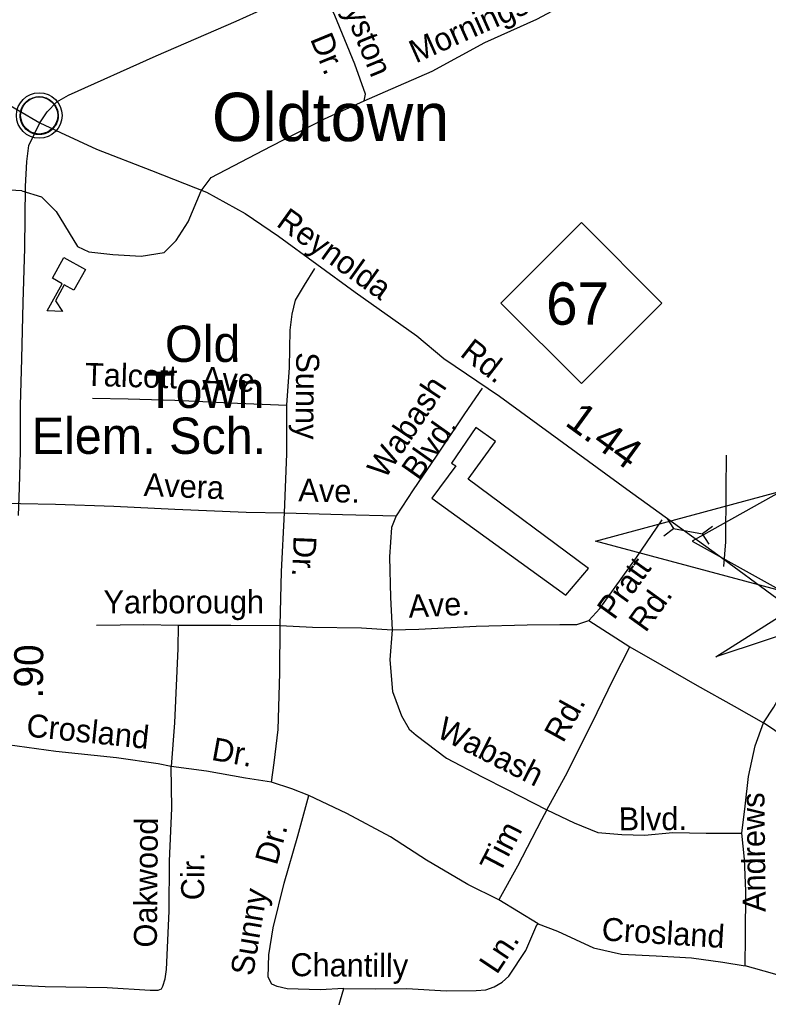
# Model space of a CAD drawing. Extents: x 1547597 to 1699558, y 810033 to 920809.
# Drawn here: x 1606161 to 1609258, y 878444 to 882486 of the extents above; entities that cross this region are included whole.
import ezdxf

# ---------------------------------------------------------------- set-up
doc = ezdxf.new("R2010")
doc.units = 0
for name, color, linetype in [('Exist Civil Demographics Community CELL', 7, 'Continuous'), ('Exist Civil Demographics Community Label', 7, 'Continuous'), ('Exist Cultural Educational Facility Elementary CELL', 7, 'Continuous'), ('Exist Cultural Educational Facility Elementary Label', 7, 'Continuous'), ('Exist Cultural Shopping Center Building Footprint', 7, 'Continuous'), ('Exist Road Non-System Type 51', 7, 'Continuous'), ('Exist Road Non-System Type 51 Label', 7, 'Continuous'), ('Exist Road Primary NC Attributed', 7, 'Continuous'), ('Exist Road Primary NC Label', 7, 'Continuous'), ('Exist Road Primary NC Service Mileage Hundredths English Label', 7, 'Continuous'), ('Exist Road Primary NC Shield CELL', 7, 'Continuous'), ('Exist Road Primary NC Shield Number Label', 7, 'Continuous'), ('Exist Road Primary NC UnDivided 4 Lane Attributed', 7, 'Continuous'), ('Exist Road Secondary Mileage Hundredths English Label', 7, 'Continuous'), ('Exist Road Secondary Structure Culvert Attributed CELL', 7, 'Continuous'), ('Exist Road Secondary Structure Culvert CELL', 7, 'Continuous'), ('Exist Road Secondary Type 51 Attributed', 7, 'Continuous')]:
    doc.layers.add(name, color=color, linetype=linetype)

msp = doc.modelspace()

# ---------------------------------------------------------------- linework, layer by layer
at = {"layer": 'Exist Civil Demographics Community CELL'}
msp.add_lwpolyline([(1606164.5, 882101.5), (1606165.5, 882107.1), (1606167.2, 882113.6), (1606170.2, 882120.8), (1606173.1, 882126.6), (1606176.4, 882132.3), (1606180.2, 882137.4), (1606184.1, 882141.8), (1606188.7, 882146.4), (1606194.3, 882151), (1606199.7, 882154.7), (1606204.6, 882157.5), (1606209.6, 882160), (1606215.1, 882162.3), (1606220.7, 882164.1), (1606225, 882165.2), (1606229.9, 882166), (1606234, 882166.7), (1606240.4, 882167), (1606244.8, 882166.9), (1606250.5, 882166.6), (1606255.4, 882165.9), (1606260.3, 882164.9), (1606265.3, 882163.5), (1606270.5, 882161.5), (1606277.1, 882158.6), (1606283.4, 882155.1), (1606288.4, 882151.6), (1606293.6, 882147.6), (1606296.9, 882144.4), (1606301, 882140), (1606304.9, 882135.3), (1606308, 882130.8), (1606311.1, 882125.7), (1606313.6, 882120.6), (1606315.6, 882115.6), (1606317.2, 882110.6), (1606318.4, 882106), (1606319.5, 882099.9), (1606320.2, 882095.2), (1606320.4, 882089.2), (1606320.2, 882083.4), (1606319.7, 882077.7), (1606318.7, 882072.3), (1606317.1, 882066.1), (1606315.2, 882060.3), (1606312.9, 882055.2), (1606309.8, 882049.2), (1606306.5, 882043.9), (1606303, 882039.2), (1606298.8, 882034.4), (1606293.5, 882029.5), (1606288.5, 882025.4), (1606283.5, 882021.9), (1606279.2, 882019.4), (1606272.3, 882016.2), (1606265.2, 882013.5), (1606259.2, 882012), (1606252.6, 882010.7), (1606248.2, 882010.2), (1606243.7, 882010), (1606238.1, 882010), (1606233.9, 882010.4), (1606228.2, 882011.1), (1606222.3, 882012.4), (1606217.7, 882013.7), (1606212.5, 882015.6), (1606208, 882017.6), (1606204, 882019.8), (1606197.2, 882023.9), (1606191.7, 882028.2), (1606186.7, 882032.7), (1606182.3, 882037.5), (1606179.1, 882041.5), (1606176.1, 882045.6), (1606172, 882052.7), (1606170.3, 882056.3), (1606168.6, 882060.3), (1606166, 882068.5), (1606164.5, 882075.5), (1606163.8, 882080.7), (1606163.4, 882087), (1606163.4, 882091.7), (1606163.9, 882098.2)], close=True, dxfattribs=at)
for centre, radius in [((1606242.1, 882089.1), 94.3), ((1606241.8, 882089.3), 76.7)]:
    msp.add_circle(centre, radius, dxfattribs=at)
at = {"layer": 'Exist Cultural Educational Facility Elementary CELL'}
msp.add_lwpolyline([(1606433.1, 881452.6), (1606385.6, 881367), (1606345.3, 881389.3), (1606308.9, 881323.6), (1606338.3, 881279.6), (1606274.6, 881281.5), (1606336.9, 881393.9), (1606296.7, 881416.3), (1606344.2, 881501.9)], close=True, dxfattribs=at)
at = {"layer": 'Exist Cultural Shopping Center Building Footprint'}
msp.add_lwpolyline([(1608514.3, 880216.4), (1608015.7, 880586.1), (1608128.8, 880741.7), (1608048, 880800.3), (1607947.1, 880652.8), (1607965.3, 880640.7), (1607866.4, 880507.3), (1608420.5, 880106.1)], close=True, dxfattribs=at)
at = {"layer": 'Exist Road Non-System Type 51'}
for p, q in [((1608515.6, 880002.3), (1608684.7, 879893)), ((1608305.4, 878748.6), (1608142.3, 878848))]:
    msp.add_line(p, q, dxfattribs=at)
for points in [[(1607585.8, 882149.3), (1607674.1, 882188.5), (1607866.7, 882272.8), (1608085.4, 882391.1), (1608300.1, 882487.2), (1608530.9, 882611.3), (1608687.5, 882686), (1608841.9, 882760.7), (1608966.5, 882823.6)], [(1607585.8, 882149.3), (1607592, 882177.1), (1607547.1, 882301.5), (1607464.7, 882502.1), (1607400, 882638.5)], [(1606911.6, 881778), (1606953.6, 881832.7), (1607200.6, 881962.6), (1607421.2, 882074.8), (1607585.8, 882149.3)], [(1606170.2, 881778.4), (1606042.3, 881785.1), (1605880, 881793.7), (1605696.4, 881793.7), (1605565.6, 881785.3)], [(1606170.2, 881778.4), (1606251.7, 881753.2), (1606312, 881692.8), (1606400.7, 881547.3), (1606446.8, 881526), (1606546.1, 881515.3), (1606663.2, 881508.2), (1606759, 881522.4), (1606808.7, 881572.1), (1606858.4, 881650.2), (1606911.6, 881778)], [(1607265.7, 880892.4), (1607276.9, 881048.3), (1607280.2, 881202.1), (1607288.8, 881268), (1607301.3, 881325.9), (1607339.8, 881387.6), (1607382.3, 881457.2)], [(1608073.8, 880961.6), (1608001, 880856.3), (1607883.6, 880681.3), (1607788.5, 880542.2), (1607717.7, 880434.8)], [(1606462.4, 880920.9), (1606610.3, 880917.7), (1606802.3, 880912.2), (1607062, 880900.1), (1607265.7, 880892.4)], [(1607256.1, 880446.5), (1607266, 880690.5), (1607265.7, 880892.4)], [(1609073, 880225.7), (1609081.9, 880327.6), (1609083.6, 880541.5), (1609084.8, 880685.4)], [(1605095.2, 880512.4), (1605261, 880511.1), (1605524.8, 880500.9), (1605764.6, 880494.8), (1605992.4, 880487), (1606165, 880485.7)], [(1606165, 880485.7), (1606309.1, 880482.4), (1606550.8, 880474.5), (1606802.5, 880462.4), (1607098.2, 880449.9), (1607256.1, 880446.5)], [(1607238.2, 879981), (1607244.2, 880204.8), (1607256.1, 880446.5)], [(1607256.1, 880446.5), (1607495.9, 880440.7), (1607717.7, 880434.8)], [(1607717.7, 880434.8), (1607699.3, 880386.9), (1607690.2, 880265.2), (1607694.8, 880097.2), (1607701.9, 879963.2)], [(1608515.6, 880002.3), (1608560, 880052), (1608711.6, 880262.7), (1608818.8, 880417.8)], [(1606478.2, 879983.1), (1606674.6, 879985.7), (1606816.6, 879982.4)], [(1606816.6, 879982.4), (1606815.8, 879886.5), (1606801.2, 879578.7), (1606787.7, 879398.8)], [(1606816.6, 879982.4), (1607034.3, 879982.6), (1607238.2, 879981)], [(1607701.9, 879963.2), (1607811.8, 879966.2), (1608049.6, 879978.3), (1608259.7, 879984.5), (1608395.6, 879985.3), (1608465.6, 879984.9), (1608515.6, 880002.3)], [(1607203, 879333.5), (1607213.7, 879413.4), (1607230.7, 879551.1), (1607236.6, 879785.1), (1607238.2, 879981)], [(1607238.2, 879981), (1607372.1, 879973.9), (1607574.9, 879972.1), (1607701.9, 879963.2)], [(1607701.9, 879963.2), (1607692.2, 879840.1), (1607702.4, 879708.5), (1607740.1, 879607.9), (1607771.5, 879553.4), (1607800.3, 879527.7), (1607927, 879432.8), (1608074.3, 879355.6), (1608177.9, 879303.9), (1608341.3, 879220)], [(1609237.6, 879578.6), (1609280.1, 879644.2), (1609377.6, 879821.3), (1609458.6, 879956.5)], [(1608341.3, 879220), (1608418.9, 879360.5), (1608527.8, 879576.4), (1608617.5, 879761.7), (1608684.7, 879893)], [(1608684.7, 879893), (1608816.5, 879817.2), (1608963.1, 879733.7), (1609116.2, 879648.3), (1609237.6, 879578.6)], [(1609147.9, 879123.5), (1609161, 879235.3), (1609175.9, 879357.1), (1609202.9, 879484.8), (1609237.6, 879578.6)], [(1610300, 878802.1), (1610193.2, 878881.8), (1609997.3, 879029.8), (1609787.8, 879174.5), (1609531.8, 879374.3), (1609378.7, 879483.5), (1609237.6, 879578.6)], [(1606787.7, 879398.8), (1606733.9, 879409.3), (1606562.1, 879434.8), (1606310.5, 879460.7), (1606110.4, 879488.1)], [(1606099.9, 878497.3), (1606266.6, 878489.7), (1606522.4, 878485.5), (1606700.3, 878474), (1606733.9, 878474), (1606747.7, 878480.3), (1606753.7, 878491.2), (1606763.5, 878521.6), (1606768.9, 878559.3), (1606778.8, 878801.2), (1606780.6, 879007.1), (1606790.4, 879226.9), (1606787.7, 879398.8)], [(1607203, 879333.5), (1607095.1, 879350.4), (1606933.6, 879379.6), (1606787.7, 879398.8)], [(1607356.4, 879278.2), (1607286.8, 879306.8), (1607203, 879333.5)], [(1607501.7, 878481.4), (1607403.8, 878476.2), (1607267.9, 878479.3), (1607226.1, 878489.6), (1607204.1, 878499.8), (1607188.3, 878528), (1607191.2, 878619.8), (1607210, 878731.7), (1607255.6, 878917.2), (1607311, 879112.6), (1607356.4, 879278.2)], [(1608142.3, 878848), (1608014.9, 878911), (1607843.9, 879012.3), (1607694.7, 879107.4), (1607513.8, 879205), (1607356.4, 879278.2)], [(1608341.3, 879220), (1608318.9, 879178.4), (1608219.4, 878987.3), (1608142.3, 878848)], [(1608341.3, 879220), (1608454.5, 879165.5), (1608552.9, 879125.7), (1608651.4, 879117.3), (1608745.7, 879115.2), (1608862.2, 879125.9), (1609000, 879122.7), (1609147.9, 879123.5)], [(1609161.6, 878575.5), (1609162.4, 878695.6), (1609164.1, 878885.5), (1609159.1, 879015.5), (1609147.9, 879123.5)], [(1607501.7, 878481.4), (1607631.8, 878480.3), (1607761.7, 878481.1), (1607925.4, 878471.8), (1608049.5, 878472.9), (1608088.6, 878476.3), (1608123.4, 878488.2), (1608157, 878508.1), (1608183.7, 878531.8), (1608254.5, 878639), (1608299.5, 878744.7), (1608305.4, 878748.6)], [(1608305.4, 878748.6), (1608385.2, 878718), (1608534.5, 878648.7), (1608650.3, 878623.8), (1608794, 878616.6), (1608939.9, 878607.5), (1609069.6, 878590.4), (1609161.6, 878575.5)], [(1609912.7, 877369.6), (1609878.4, 877510.2), (1609840.3, 877754.3), (1609804.1, 877960.5), (1609761.9, 878180.7), (1609738.9, 878296.9), (1609721.3, 878349), (1609703.5, 878381.2), (1609658.6, 878413.4), (1609566.2, 878448.3), (1609418.8, 878499.5), (1609275.2, 878542.6), (1609161.6, 878575.5)], [(1607319.8, 877271.2), (1607324.5, 877341.3), (1607335, 877397.1), (1607357.2, 877436.9), (1607431.8, 877492.2), (1607456, 877530.1), (1607470.7, 877625.9), (1607463.8, 877737.9), (1607451.4, 877943.9), (1607445.1, 878147.9), (1607452.1, 878265.9), (1607471, 878377.7), (1607501.7, 878481.4)]]:
    msp.add_lwpolyline(points, dxfattribs=at)
at = {"layer": 'Exist Road Primary NC Attributed'}
msp.add_lwpolyline([(1605412.7, 882629.5), (1605602.9, 882492.7), (1605655.4, 882449.4), (1605769.5, 882366.5), (1605851.7, 882306.9), (1606064.2, 882163.4), (1606243.9, 882058.9)], dxfattribs=at)
at = {"layer": 'Exist Road Primary NC Shield CELL'}
msp.add_lwpolyline([(1608151.2, 881314.1), (1608484.2, 881647.1), (1608817.2, 881314.1), (1608484.2, 880981.1)], close=True, dxfattribs=at)
at = {"layer": 'Exist Road Primary NC UnDivided 4 Lane Attributed'}
msp.add_lwpolyline([(1606243.9, 882058.9), (1606329.7, 882019.2), (1606479.2, 881949.8), (1606707, 881861.2), (1606934.5, 881771.9), (1607094.3, 881683.4), (1607231.1, 881589.8), (1607548.5, 881359.5), (1607803.3, 881178.1), (1607914.8, 881084.9), (1608145.2, 880928.7), (1608672.4, 880545.3), (1609048, 880273.9), (1609293.2, 880094.6)], dxfattribs=at)
at = {"layer": 'Exist Road Secondary Structure Culvert Attributed CELL'}
for points in [[(1609314.8, 880123.6), (1608542.1, 880330.6), (1609314.8, 880537.7), (1608942.1, 880330.6)], [(1609039.8, 879851.5), (1609715.6, 880279.6), (1609344.4, 879571), (1609444.6, 879985.4)]]:
    msp.add_lwpolyline(points, close=True, dxfattribs=at)
at = {"layer": 'Exist Road Secondary Structure Culvert CELL'}
for p, q in [((1608838.3, 880425), (1608865.9, 880382.4)), ((1609025.9, 880390.4), (1608984.9, 880360.5)), ((1608824.9, 880352.5), (1608865.9, 880382.4)), ((1608865.9, 880382.4), (1608984.9, 880360.5)), ((1609012.5, 880317.9), (1608984.9, 880360.5))]:
    msp.add_line(p, q, dxfattribs=at)
at = {"layer": 'Exist Road Secondary Type 51 Attributed'}
for points in [[(1606243.9, 882058.9), (1606275.1, 882104.8), (1606314.5, 882146.1), (1606362.6, 882173.7), (1606725.5, 882335.3), (1607056, 882479.1), (1607312.6, 882595.4)], [(1606155.7, 880435.5), (1606160.7, 880551), (1606164.2, 880701.2), (1606164.9, 880890.4), (1606170.6, 881083.1), (1606175.6, 881315.6), (1606182.7, 881540.2), (1606184.8, 881796), (1606190.8, 881898.8), (1606199.3, 881964.7), (1606243.9, 882058.9)]]:
    msp.add_lwpolyline(points, dxfattribs=at)

# ---------------------------------------------------------------- texts
at = {"layer": 'Exist Civil Demographics Community Label'}
msp.add_text('Oldtown', height=200, dxfattribs=at).set_placement((1606956.5, 881983.1))
at = {"layer": 'Exist Cultural Educational Facility Elementary Label'}
for s, p in [('Old', (1606762, 881070.7)), ('Town', (1606683.2, 880880.7)), ('Elem. Sch.', (1606210.6, 880690.7))]:
    msp.add_text(s, height=150, dxfattribs=at).set_placement(p)
at = {"layer": 'Exist Road Non-System Type 51 Label'}
for s, rotation, p in [('Layston', 292.3262, (1607448.6, 882652.4)), ('Morningside', 24.1156, (1607799.4, 882303.8)), ('Dr.', 292.3262, (1607361.1, 882405.7)), ('Sunny', 269.502, (1607305.2, 881111)), ('Talcott', 358.3586, (1606430.2, 880972.1)), ('Ave.', 357.3375, (1606912.7, 880956.4)), ('Wabash', 56.1774, (1607671.5, 880582.7)), ('Blvd.', 54.8112, (1607811.5, 880576.6)), ('Avera', 357.5967, (1606673, 880517)), ('Ave.', 358.5972, (1607313, 880494.4)), ('Dr.', 267.6445, (1607294.3, 880353.2)), ('Pratt', 54.2647, (1608619.7, 880000.6)), ('Yarborough', 0.0466, (1606507.8, 880031.3)), ('Ave.', 2.932, (1607770.8, 880013.3)), ('Rd.', 54.2647, (1608750, 879948.8)), ('Rd.', 61.0037, (1608408.8, 879492.6)), ('Crosland', 354.1181, (1606185.7, 879523.1)), ('Wabash', 333.2457, (1607879.9, 879523.4)), ('Dr.', 349.7177, (1606950.6, 879426.6)), ('Andrews', 90.6883, (1609246.8, 878797.7)), ('Blvd.', 0.3285, (1608638.8, 879134.6)), ('Oakwood', 89.5042, (1606728.3, 878650.2)), ('Dr.', 74.1712, (1607224.3, 878987.1)), ('Tim', 62.4864, (1608144.8, 878950.6)), ('Cir.', 89.5042, (1606923.4, 878845.5)), ('Sunny', 80.4211, (1607126.1, 878530.1)), ('Crosland', 356.4049, (1608566.2, 878680.3)), ('Ln.', 56.5578, (1608134.6, 878535.8)), ('Chantilly', 359.5404, (1607280.4, 878532.4))]:
    msp.add_text(s, height=95, rotation=rotation, dxfattribs=at).set_placement(p)
at = {"layer": 'Exist Road Primary NC Label'}
for s, rotation, p in [('Reynolda', 324.3754, (1607218, 881635.4)), ('Rd.', 322.2055, (1607977.8, 881098.4))]:
    msp.add_text(s, height=95, rotation=rotation, dxfattribs=at).set_placement(p)
at = {"layer": 'Exist Road Primary NC Service Mileage Hundredths English Label'}
msp.add_text('1.44', height=125, rotation=323.9772, dxfattribs=at).set_placement((1608411.5, 880812.3))
at = {"layer": 'Exist Road Primary NC Shield Number Label'}
msp.add_text('67', height=175, dxfattribs=at).set_placement((1608338.3, 881224.4))
at = {"layer": 'Exist Road Secondary Mileage Hundredths English Label'}
msp.add_text('.90', height=120, rotation=89.4729, dxfattribs=at).set_placement((1606256.9, 879679.9))

doc.saveas('drawing.dxf')
